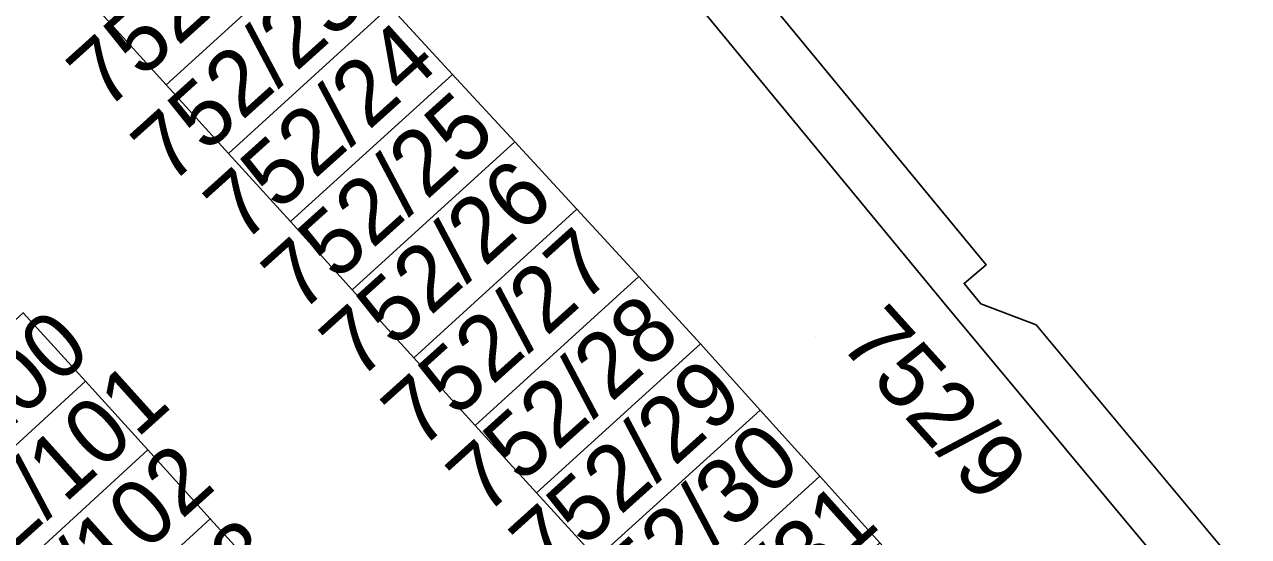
# Model space of a CAD drawing. Extents: x -263943 to -261149, y -1236934 to -1230686.
# Drawn here: x -262470.37 to -262432.85, y -1235261.21 to -1235245.52 of the extents above; entities that cross this region are included whole.
import ezdxf

# ---------------------------------------------------------------- set-up
doc = ezdxf.new("R2010")
doc.units = 0
for name, color, linetype in [('body_kn', 7, 'Continuous'), ('kladpar_druhypozemkov', 7, 'Continuous'), ('kladpar_hranice', 7, 'Continuous'), ('kladpar_parcelnecisla', 7, 'Continuous'), ('kladpar_plochy', 7, 'Continuous'), ('zappar_hrandruhpozemk', 7, 'Continuous'), ('zuob_linie', 7, 'Continuous'), ('zuob_plochy', 7, 'Continuous')]:
    doc.layers.add(name, color=color, linetype=linetype)

msp = doc.modelspace()

# ---------------------------------------------------------------- linework, layer by layer
at = {"layer": 'body_kn'}
for p, q in [((-262466.02, -1235247.37), (-262466.02, -1235247.37)), ((-262466.02, -1235247.37), (-262466.02, -1235247.37)), ((-262457.25, -1235247.05), (-262457.25, -1235247.05)), ((-262455.34, -1235249.12), (-262455.34, -1235249.12)), ((-262464.11, -1235249.47), (-262464.11, -1235249.47)), ((-262464.11, -1235249.47), (-262464.11, -1235249.47)), ((-262453.44, -1235251.18), (-262453.44, -1235251.18)), ((-262462.21, -1235251.56), (-262462.21, -1235251.56)), ((-262462.21, -1235251.56), (-262462.21, -1235251.56)), ((-262440.89, -1235252.88), (-262440.89, -1235252.88)), ((-262451.54, -1235253.24), (-262451.54, -1235253.24)), ((-262460.32, -1235253.65), (-262460.32, -1235253.65)), ((-262460.32, -1235253.65), (-262460.32, -1235253.65)), ((-262441.57, -1235253.45), (-262441.57, -1235253.45)), ((-262442.23, -1235254), (-262442.23, -1235254)), ((-262441.05, -1235254.08), (-262441.05, -1235254.08)), ((-262439.36, -1235254.72), (-262439.36, -1235254.72)), ((-262439.36, -1235254.72), (-262439.36, -1235254.72)), ((-262449.65, -1235255.3), (-262449.65, -1235255.3)), ((-262458.43, -1235255.73), (-262458.43, -1235255.73)), ((-262458.43, -1235255.73), (-262458.43, -1235255.73)), ((-262468.5, -1235256.45), (-262468.5, -1235256.45)), ((-262447.82, -1235257.33), (-262447.82, -1235257.33)), ((-262456.55, -1235257.8), (-262456.55, -1235257.8)), ((-262456.55, -1235257.8), (-262456.55, -1235257.8)), ((-262466.59, -1235258.55), (-262466.59, -1235258.55)), ((-262445.99, -1235259.36), (-262445.99, -1235259.36)), ((-262454.67, -1235259.87), (-262454.67, -1235259.87)), ((-262454.67, -1235259.87), (-262454.67, -1235259.87)), ((-262464.67, -1235260.66), (-262464.67, -1235260.66))]:
    msp.add_line(p, q, dxfattribs=at)
at = {"layer": 'kladpar_druhypozemkov'}
for p, q in [((-262460.73, -1235247.27), (-262460.73, -1235247.27)), ((-262458.93, -1235249.17), (-262458.93, -1235249.17)), ((-262457.03, -1235251.37), (-262457.03, -1235251.37)), ((-262454.93, -1235253.12), (-262454.93, -1235253.12)), ((-262446.12, -1235255.07), (-262446.12, -1235255.07)), ((-262453.18, -1235255.37), (-262453.18, -1235255.37)), ((-262451.15, -1235257.34), (-262451.15, -1235257.34)), ((-262449.4, -1235259.39), (-262449.4, -1235259.39)), ((-262468.61, -1235261.02), (-262468.61, -1235261.02))]:
    msp.add_line(p, q, dxfattribs=at)
at = {"layer": 'kladpar_hranice'}
for points in [[(-262467.18, -1235220.09), (-262463.42, -1235225.57), (-262464.1, -1235226.12), (-262463.58, -1235226.75), (-262461.9, -1235227.42), (-262440.89, -1235252.88), (-262441.57, -1235253.45), (-262441.05, -1235254.08), (-262439.36, -1235254.72)], [(-262431.1, -1235275.88), (-262432.98, -1235273.79), (-262434.86, -1235271.71), (-262436.73, -1235269.64), (-262438.59, -1235267.57), (-262440.45, -1235265.51), (-262442.3, -1235263.45), (-262444.15, -1235261.4), (-262445.99, -1235259.36), (-262447.82, -1235257.33), (-262449.65, -1235255.3), (-262451.54, -1235253.24), (-262453.44, -1235251.18), (-262455.34, -1235249.12), (-262457.25, -1235247.05), (-262459.17, -1235244.97), (-262461.09, -1235242.88), (-262463.01, -1235240.79), (-262464.94, -1235238.7), (-262466.88, -1235236.59), (-262468.82, -1235234.48), (-262470.76, -1235232.37)], [(-262467.93, -1235245.27), (-262463.01, -1235240.79), (-262461.09, -1235242.88), (-262466.02, -1235247.37), (-262467.93, -1235245.27)], [(-262471.77, -1235241.04), (-262469.85, -1235243.16), (-262467.93, -1235245.27), (-262466.02, -1235247.37), (-262464.11, -1235249.47), (-262462.21, -1235251.56), (-262460.32, -1235253.65), (-262458.43, -1235255.73), (-262456.55, -1235257.8), (-262454.67, -1235259.87), (-262452.83, -1235261.88), (-262450.98, -1235263.9), (-262449.12, -1235265.93), (-262447.26, -1235267.96), (-262445.39, -1235270.01), (-262443.52, -1235272.06), (-262441.64, -1235274.11), (-262439.76, -1235276.17), (-262437.87, -1235278.24), (-262435.97, -1235280.31), (-262434.07, -1235282.39), (-262432.17, -1235284.47)], [(-262466.02, -1235247.37), (-262461.09, -1235242.88), (-262459.17, -1235244.97), (-262464.11, -1235249.47), (-262466.02, -1235247.37)], [(-262464.11, -1235249.47), (-262459.17, -1235244.97), (-262457.25, -1235247.05), (-262462.21, -1235251.56), (-262464.11, -1235249.47)], [(-262462.21, -1235251.56), (-262457.25, -1235247.05), (-262455.34, -1235249.12), (-262460.32, -1235253.65), (-262462.21, -1235251.56)], [(-262460.32, -1235253.65), (-262455.34, -1235249.12), (-262453.44, -1235251.18), (-262458.43, -1235255.73), (-262460.32, -1235253.65)], [(-262458.43, -1235255.73), (-262453.44, -1235251.18), (-262451.54, -1235253.24), (-262456.55, -1235257.8), (-262458.43, -1235255.73)], [(-262456.55, -1235257.8), (-262451.54, -1235253.24), (-262449.65, -1235255.3), (-262454.67, -1235259.87), (-262456.55, -1235257.8)], [(-262475.51, -1235259.04), (-262470.41, -1235254.35), (-262468.5, -1235256.45), (-262473.59, -1235261.12), (-262475.51, -1235259.04)], [(-262435.53, -1235292.18), (-262437.66, -1235290.24), (-262439.8, -1235288.3), (-262441.94, -1235286.35), (-262444.09, -1235284.4), (-262446.06, -1235282.6), (-262445.26, -1235281.87), (-262447.2, -1235279.75), (-262449.15, -1235277.62), (-262451.09, -1235275.5), (-262453.03, -1235273.38), (-262454.98, -1235271.26), (-262456.92, -1235269.14), (-262458.87, -1235267.02), (-262460.11, -1235265.66), (-262460.81, -1235264.9), (-262462.74, -1235262.78), (-262464.67, -1235260.66), (-262466.59, -1235258.55), (-262468.5, -1235256.45), (-262470.41, -1235254.35)], [(-262439.36, -1235254.72), (-262418.26, -1235280.02), (-262418.94, -1235280.58), (-262418.42, -1235281.2), (-262416.72, -1235281.88), (-262397.11, -1235305.57)], [(-262454.67, -1235259.87), (-262449.65, -1235255.3), (-262447.82, -1235257.33), (-262452.83, -1235261.88), (-262454.67, -1235259.87)], [(-262473.59, -1235261.12), (-262468.5, -1235256.45), (-262466.59, -1235258.55), (-262471.66, -1235263.21), (-262473.59, -1235261.12)], [(-262452.83, -1235261.88), (-262447.82, -1235257.33), (-262445.99, -1235259.36), (-262450.98, -1235263.9), (-262452.83, -1235261.88)], [(-262471.66, -1235263.21), (-262466.59, -1235258.55), (-262464.67, -1235260.66), (-262469.73, -1235265.31), (-262471.66, -1235263.21)], [(-262450.98, -1235263.9), (-262445.99, -1235259.36), (-262444.15, -1235261.4), (-262449.12, -1235265.93), (-262450.98, -1235263.9)], [(-262469.73, -1235265.31), (-262464.67, -1235260.66), (-262462.74, -1235262.78), (-262467.79, -1235267.41), (-262469.73, -1235265.31)]]:
    msp.add_lwpolyline(points, dxfattribs=at)
at = {"layer": 'kladpar_plochy'}
for points in [[(-262467.18, -1235220.09), (-262463.42, -1235225.57), (-262464.1, -1235226.12), (-262463.58, -1235226.75), (-262461.9, -1235227.42), (-262440.89, -1235252.88), (-262441.57, -1235253.45), (-262441.05, -1235254.08), (-262439.36, -1235254.72), (-262418.26, -1235280.02)], [(-262431.1, -1235275.88), (-262432.98, -1235273.79), (-262434.86, -1235271.71), (-262436.73, -1235269.64), (-262438.59, -1235267.57), (-262440.45, -1235265.51), (-262442.3, -1235263.45), (-262444.15, -1235261.4), (-262445.99, -1235259.36), (-262447.82, -1235257.33), (-262449.65, -1235255.3), (-262451.54, -1235253.24), (-262453.44, -1235251.18), (-262455.34, -1235249.12), (-262457.25, -1235247.05), (-262459.17, -1235244.97), (-262461.09, -1235242.88), (-262463.01, -1235240.79), (-262464.94, -1235238.7), (-262466.88, -1235236.59), (-262468.82, -1235234.48), (-262470.76, -1235232.37)], [(-262471.77, -1235241.04), (-262469.85, -1235243.16), (-262467.93, -1235245.27), (-262466.02, -1235247.37), (-262464.11, -1235249.47), (-262462.21, -1235251.56), (-262460.32, -1235253.65), (-262458.43, -1235255.73), (-262456.55, -1235257.8), (-262454.67, -1235259.87), (-262452.83, -1235261.88), (-262450.98, -1235263.9), (-262449.12, -1235265.93), (-262447.26, -1235267.96), (-262445.39, -1235270.01), (-262443.52, -1235272.06), (-262441.64, -1235274.11), (-262439.76, -1235276.17), (-262437.87, -1235278.24), (-262435.97, -1235280.31), (-262434.07, -1235282.39), (-262432.17, -1235284.47)], [(-262435.53, -1235292.18), (-262437.66, -1235290.24), (-262439.8, -1235288.3), (-262441.94, -1235286.35), (-262444.09, -1235284.4), (-262446.06, -1235282.6), (-262445.26, -1235281.87), (-262447.2, -1235279.75), (-262449.15, -1235277.62), (-262451.09, -1235275.5), (-262453.03, -1235273.38), (-262454.98, -1235271.26), (-262456.92, -1235269.14), (-262458.87, -1235267.02), (-262460.11, -1235265.66), (-262460.81, -1235264.9), (-262462.74, -1235262.78), (-262464.67, -1235260.66), (-262466.59, -1235258.55), (-262468.5, -1235256.45), (-262470.41, -1235254.35)]]:
    msp.add_lwpolyline(points, dxfattribs=at)
for points in [[(-262467.93, -1235245.27), (-262463.01, -1235240.79), (-262461.09, -1235242.88), (-262466.02, -1235247.37)], [(-262466.02, -1235247.37), (-262461.09, -1235242.88), (-262459.17, -1235244.97), (-262464.11, -1235249.47)], [(-262464.11, -1235249.47), (-262459.17, -1235244.97), (-262457.25, -1235247.05), (-262462.21, -1235251.56)], [(-262462.21, -1235251.56), (-262457.25, -1235247.05), (-262455.34, -1235249.12), (-262460.32, -1235253.65)], [(-262460.32, -1235253.65), (-262455.34, -1235249.12), (-262453.44, -1235251.18), (-262458.43, -1235255.73)], [(-262458.43, -1235255.73), (-262453.44, -1235251.18), (-262451.54, -1235253.24), (-262456.55, -1235257.8)], [(-262456.55, -1235257.8), (-262451.54, -1235253.24), (-262449.65, -1235255.3), (-262454.67, -1235259.87)], [(-262475.51, -1235259.04), (-262470.41, -1235254.35), (-262468.5, -1235256.45), (-262473.59, -1235261.12)], [(-262454.67, -1235259.87), (-262449.65, -1235255.3), (-262447.82, -1235257.33), (-262452.83, -1235261.88)], [(-262473.59, -1235261.12), (-262468.5, -1235256.45), (-262466.59, -1235258.55), (-262471.66, -1235263.21)], [(-262452.83, -1235261.88), (-262447.82, -1235257.33), (-262445.99, -1235259.36), (-262450.98, -1235263.9)], [(-262471.66, -1235263.21), (-262466.59, -1235258.55), (-262464.67, -1235260.66), (-262469.73, -1235265.31)], [(-262450.98, -1235263.9), (-262445.99, -1235259.36), (-262444.15, -1235261.4), (-262449.12, -1235265.93)], [(-262469.73, -1235265.31), (-262464.67, -1235260.66), (-262462.74, -1235262.78), (-262467.79, -1235267.41)]]:
    msp.add_lwpolyline(points, close=True, dxfattribs=at)
at = {"layer": 'zappar_hrandruhpozemk'}
msp.add_lwpolyline([(-262476.84, -1235213.65), (-262474.52, -1235214.36), (-262473.52, -1235214.98), (-262468.62, -1235221.08), (-262464.77, -1235226.68), (-262442.23, -1235254), (-262419.61, -1235281.14)], dxfattribs=at)
at = {"layer": 'zuob_linie'}
msp.add_lwpolyline([(-262450.64, -1235178.3), (-262461.39, -1235187.78), (-262466.8, -1235195.83), (-262469.63, -1235207.19), (-262469.32, -1235210.79), (-262468.98, -1235214.85), (-262467.18, -1235220.09), (-262463.42, -1235225.57), (-262464.1, -1235226.12), (-262463.58, -1235226.75), (-262461.9, -1235227.42), (-262440.89, -1235252.88), (-262441.57, -1235253.45), (-262441.05, -1235254.08), (-262439.36, -1235254.72), (-262418.26, -1235280.02), (-262418.94, -1235280.58), (-262418.42, -1235281.2), (-262416.72, -1235281.88), (-262397.11, -1235305.57)], dxfattribs=at)
at = {"layer": 'zuob_plochy'}
msp.add_lwpolyline([(-262450.64, -1235178.3), (-262461.39, -1235187.78), (-262466.8, -1235195.83), (-262469.63, -1235207.19), (-262469.32, -1235210.79), (-262468.98, -1235214.85), (-262467.18, -1235220.09), (-262463.42, -1235225.57), (-262464.1, -1235226.12), (-262463.58, -1235226.75), (-262461.9, -1235227.42), (-262440.89, -1235252.88), (-262441.57, -1235253.45), (-262441.05, -1235254.08), (-262439.36, -1235254.72), (-262418.26, -1235280.02), (-262418.94, -1235280.58), (-262418.42, -1235281.2), (-262416.72, -1235281.88), (-262397.11, -1235305.57)], dxfattribs=at)

# ---------------------------------------------------------------- texts
at = {"layer": 'kladpar_parcelnecisla'}
for s, rotation, p in [('752/22', 42, (-262467.884, -1235248.198)), ('752/23', 42, (-262465.916, -1235250.478)), ('752/24', 42, (-262463.69, -1235252.27)), ('752/25', 42, (-262461.921, -1235254.407)), ('752/26', 42, (-262460.14, -1235256.46)), ('752/27', 42, (-262458.245, -1235258.588)), ('752/28', 42, (-262456.257, -1235260.605)), ('752/9', 312, (-262445.439, -1235255.297)), ('752/100', 42, (-262475.43, -1235262.072)), ('752/29', 42, (-262454.32, -1235262.57)), ('752/101', 42, (-262473.003, -1235263.697)), ('752/30', 42, (-262452.555, -1235264.521)), ('752/102', 42, (-262471.631, -1235266.179)), ('752/31', 42, (-262450.187, -1235266.386)), ('752/103', 42, (-262469.603, -1235268.46))]:
    msp.add_text(s, height=2, rotation=rotation, dxfattribs=at).set_placement(p)

doc.saveas('drawing.dxf')
